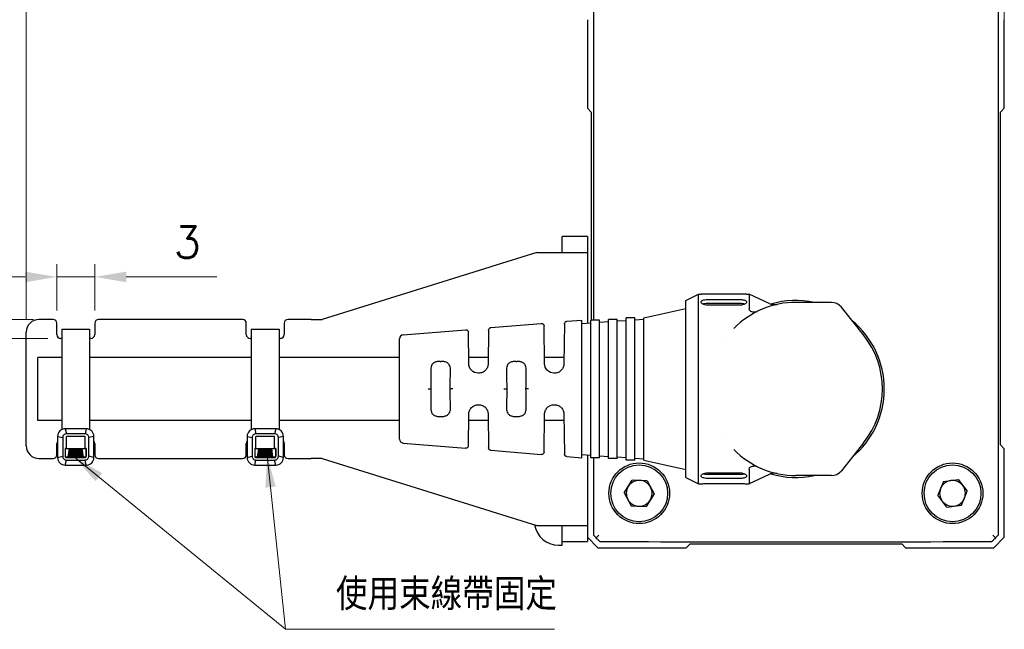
# Model space of a CAD drawing. Header units: millimetres. Extents: x 399 to 6233, y -1870 to 1602.
# Tile 604 of 656: x 5566 to 5644, y 160 to 208. Entities that reach past the tile are written whole.
import ezdxf

# ---------------------------------------------------------------- set-up
doc = ezdxf.new("R2010")
doc.units = ezdxf.units.MM
for name, color, linetype, lineweight in [('AM_0', 7, 'Continuous', 50), ('AM_5', 3, 'Continuous', 25), ('可見 (ISO)', 7, 'Continuous', 25)]:
    doc.layers.add(name, color=color, linetype=linetype, lineweight=lineweight)
doc.styles.add('尺寸標註', font='romans.shx', dxfattribs={"bigfont": 'CHINESET.SHX'})
doc.dimstyles.new('CNS1', dxfattribs={"dimtxt": 2.5, "dimasz": 2.5, "dimexe": 1, "dimexo": 1, "dimgap": 1.5, "dimtad": 1, "dimtoh": 1, "dimdec": 1, "dimdsep": 46, "dimtxsty": '尺寸標註', "dimcen": 0, "dimclrd": 2, "dimclre": 2, "dimclrt": 1, "dimadec": 0, "dimazin": 2, "dimtp": 0.1, "dimtm": 0.1, "dimtfac": 0.71, "dimtdec": 1, "dimtmove": 0, "dimatfit": 0, "dimfxl": 0, "dimlwd": 13, "dimlwe": 13, "dimarcsym": 0})
doc.dimstyles.new('CNS1$0', dxfattribs={"dimtxt": 2.5, "dimasz": 2.5, "dimexe": 1, "dimexo": 1, "dimgap": 1.5, "dimtad": 1, "dimtoh": 1, "dimdec": 1, "dimdsep": 46, "dimtxsty": '尺寸標註', "dimcen": 0, "dimclrd": 2, "dimclre": 2, "dimclrt": 1, "dimadec": 0, "dimazin": 2, "dimtp": 0.1, "dimtm": 0.1, "dimtfac": 0.71, "dimtdec": 1, "dimtmove": 0, "dimatfit": 0, "dimfxl": 0, "dimlwd": 13, "dimlwe": 13, "dimarcsym": 0})

# ---------------------------------------------------------------- blocks, each defined once
blk = doc.blocks.new('*D298')
at = {"layer": 'AM_5', "color": 2, "lineweight": 13}
for p, q in [((5566.368, 184.748), (5566.368, 275.088)), ((5643.78, 205.948), (5643.78, 275.088)), ((5641.28, 274.088), (5568.868, 274.088))]:
    blk.add_line(p, q, dxfattribs=at)
at = {"layer": 'AM_5', "color": 2, "lineweight": -2}
for points in [[(5568.868, 274.504), (5568.868, 273.671), (5566.368, 274.088)], [(5641.28, 274.504), (5641.28, 273.671), (5643.78, 274.088)]]:
    blk.add_solid(points, dxfattribs=at)
at = {"layer": 'Defpoints', "color": 0, "lineweight": -2}
for p in [(5566.368, 274.088), (5643.78, 204.948), (5566.368, 183.748)]:
    blk.add_point(p, dxfattribs=at)
at = {"layer": 'AM_5', "color": 1, "insert": (5605.074, 276.838), "char_height": 2.5, "attachment_point": 5, "style": '尺寸標註'}
blk.add_mtext('77.4', dxfattribs=at)
blk = doc.blocks.new('*D301')
at = {"layer": 'AM_5', "color": 2, "lineweight": 13}
for p, q in [((5568.782, 185.448), (5568.782, 189.109)), ((5571.782, 185.448), (5571.782, 189.109)), ((5566.282, 188.109), (5563.782, 188.109)), ((5568.782, 188.109), (5571.782, 188.109)), ((5574.282, 188.109), (5581.449, 188.109))]:
    blk.add_line(p, q, dxfattribs=at)
at = {"layer": 'AM_5', "color": 2, "lineweight": -2}
for points in [[(5566.282, 188.526), (5566.282, 187.692), (5568.782, 188.109)], [(5574.282, 188.526), (5574.282, 187.692), (5571.782, 188.109)]]:
    blk.add_solid(points, dxfattribs=at)
at = {"layer": 'Defpoints', "color": 0, "lineweight": -2}
for p in [(5571.782, 188.109), (5568.782, 184.448), (5571.782, 184.448)]:
    blk.add_point(p, dxfattribs=at)
at = {"layer": 'AM_5', "color": 1, "insert": (5579.116, 190.859), "char_height": 2.5, "attachment_point": 5, "style": '尺寸標註'}
blk.add_mtext('3', dxfattribs=at)
blk = doc.blocks.new('*D302')
at = {"layer": 'AM_5', "color": 2, "lineweight": 13}
for p, q in [((5560.042, 187.248), (5560.042, 189.748)), ((5566.925, 184.748), (5559.042, 184.748)), ((5560.042, 184.748), (5560.042, 183.248)), ((5568.082, 183.248), (5559.042, 183.248)), ((5560.042, 180.748), (5560.042, 178.248)), ((5560.042, 178.248), (5553.661, 178.248))]:
    blk.add_line(p, q, dxfattribs=at)
at = {"layer": 'AM_5', "color": 2, "lineweight": -2}
for points in [[(5559.626, 187.248), (5560.459, 187.248), (5560.042, 184.748)], [(5559.626, 180.748), (5560.459, 180.748), (5560.042, 183.248)]]:
    blk.add_solid(points, dxfattribs=at)
at = {"layer": 'Defpoints', "color": 0, "lineweight": -2}
for p in [(5567.925, 184.748), (5560.042, 183.248), (5569.082, 183.248)]:
    blk.add_point(p, dxfattribs=at)
at = {"layer": 'AM_5', "color": 1, "insert": (5556.102, 180.998), "char_height": 2.5, "attachment_point": 5, "style": '尺寸標註'}
blk.add_mtext('1.5', dxfattribs=at)

msp = doc.modelspace()

# ---------------------------------------------------------------- hatches: boundary and pattern name
h = msp.add_hatch()
h.set_pattern_fill('ANSI34', color=256, scale=0.01, angle=135)
h.set_pattern_definition([(180, (4656.97185, -1450.93749), (-1e-17, -0.1905), []), (180, (4656.9401, -1450.90574), (-1e-17, -0.1905), []), (180, (4656.90835, -1450.87399), (-1e-17, -0.1905), []), (180, (4656.8766, -1450.84224), (-1e-17, -0.1905), [])])
h.paths.add_polyline_path([(5569.776, 174.531), (5569.676, 173.86), (5570.889, 173.86), (5570.789, 174.531)])
h = msp.add_hatch()
h.set_pattern_fill('ANSI34', color=256, scale=0.01, angle=135)
h.set_pattern_definition([(180, (4671.97185, -1450.93749), (-1e-17, -0.1905), []), (180, (4671.9401, -1450.90574), (-1e-17, -0.1905), []), (180, (4671.90835, -1450.87399), (-1e-17, -0.1905), []), (180, (4671.8766, -1450.84224), (-1e-17, -0.1905), [])])
h.paths.add_polyline_path([(5584.776, 174.531), (5584.676, 173.86), (5585.889, 173.86), (5585.789, 174.531)])

# ---------------------------------------------------------------- linework, layer by layer
for p, q in [((5569.176, 183.968), (5571.38, 183.968)), ((5571.38, 183.968), (5571.38, 176.041)), ((5584.176, 183.968), (5586.38, 183.968)), ((5586.38, 183.968), (5586.38, 176.041)), ((5568.847, 175.502), (5568.847, 173.831)), ((5568.847, 175.502), (5569.247, 175.402)), ((5571.118, 176.102), (5569.447, 176.102)), ((5569.447, 176.102), (5569.547, 175.702)), ((5569.547, 174.531), (5569.547, 175.502)), ((5571.118, 176.102), (5571.018, 175.702)), ((5571.018, 174.531), (5571.018, 175.502)), ((5571.718, 175.502), (5571.318, 175.402)), ((5571.718, 173.831), (5571.718, 175.502)), ((5583.847, 175.502), (5583.847, 173.831)), ((5583.847, 175.502), (5584.247, 175.402)), ((5586.118, 176.102), (5584.447, 176.102)), ((5584.447, 176.102), (5584.547, 175.702)), ((5584.547, 174.531), (5584.547, 175.502)), ((5586.118, 176.102), (5586.018, 175.702)), ((5586.018, 174.531), (5586.018, 175.502)), ((5586.718, 175.502), (5586.318, 175.402)), ((5586.718, 173.831), (5586.718, 175.502)), ((5568.847, 173.831), (5569.247, 173.931)), ((5569.547, 174.531), (5569.447, 174.531)), ((5569.676, 173.86), (5569.776, 174.531)), ((5570.889, 173.86), (5570.789, 174.531)), ((5571.118, 174.531), (5571.018, 174.531)), ((5571.118, 174.531), (5571.118, 173.931)), ((5571.718, 173.831), (5571.318, 173.931)), ((5583.847, 173.831), (5584.247, 173.931)), ((5584.547, 174.531), (5584.447, 174.531)), ((5584.676, 173.86), (5584.776, 174.531)), ((5585.889, 173.86), (5585.789, 174.531)), ((5586.118, 174.531), (5586.018, 174.531)), ((5586.118, 174.531), (5586.118, 173.931)), ((5586.718, 173.831), (5586.318, 173.931)), ((5569.447, 173.231), (5569.547, 173.631)), ((5569.447, 173.231), (5571.118, 173.231)), ((5571.118, 173.231), (5571.018, 173.631)), ((5584.447, 173.231), (5584.547, 173.631)), ((5584.447, 173.231), (5586.118, 173.231)), ((5586.118, 173.231), (5586.018, 173.631))]:
    msp.add_line(p, q)
for points in [[(5569.176, 183.968), (5569.176, 176.037)], [(5584.176, 183.968), (5584.176, 176.037)], [(5571.018, 175.502), (5569.547, 175.502)], [(5586.018, 175.502), (5584.547, 175.502)]]:
    msp.add_lwpolyline(points)
for points in [[(5569.547, 173.631), (5571.018, 173.631, 0.414214), (5571.318, 173.931), (5571.318, 175.402, 0.414214), (5571.018, 175.702), (5569.547, 175.702, 0.414214), (5569.247, 175.402), (5569.247, 173.931, 0.414214)], [(5584.547, 173.631), (5586.018, 173.631, 0.414214), (5586.318, 173.931), (5586.318, 175.402, 0.414214), (5586.018, 175.702), (5584.547, 175.702, 0.414214), (5584.247, 175.402), (5584.247, 173.931, 0.414214)]]:
    msp.add_lwpolyline(points, format="xyb", close=True)
for points in [[(5569.447, 174.531), (5569.447, 173.931, 0.414214), (5569.547, 173.831), (5571.018, 173.831, 0.414214), (5571.118, 173.931)], [(5584.447, 174.531), (5584.447, 173.931, 0.414214), (5584.547, 173.831), (5586.018, 173.831, 0.414214), (5586.118, 173.931)]]:
    msp.add_lwpolyline(points, format="xyb")
for points in [[(5569.476, 174.531), (5571.089, 174.531), (5571.089, 173.86), (5569.476, 173.86)], [(5584.476, 174.531), (5586.089, 174.531), (5586.089, 173.86), (5584.476, 173.86)]]:
    msp.add_lwpolyline(points, close=True)
for centre, start, end in [((5569.447, 175.502), 90, 180), ((5571.118, 175.502), 0, 90), ((5584.447, 175.502), 90, 180), ((5586.118, 175.502), 0, 90), ((5569.447, 173.831), 180, 270), ((5571.118, 173.831), 270, 0), ((5584.447, 173.831), 180, 270), ((5586.118, 173.831), 270, 0)]:
    msp.add_arc(centre, 0.6, start, end)
at = {"layer": '可見 (ISO)'}
for p, q in [((5611.266, 225.262), (5611.266, 184.698)), ((5643.293, 225.262), (5643.293, 167.685)), ((5610.78, 208.448), (5610.78, 201.448)), ((5643.78, 201.448), (5643.78, 208.448)), ((5610.78, 201.448), (5611.08, 201.148)), ((5611.08, 201.148), (5611.08, 184.698)), ((5643.48, 201.148), (5643.78, 201.448)), ((5643.48, 174.821), (5643.48, 201.148)), ((5610.78, 191.298), (5608.78, 191.298)), ((5608.78, 190.298), (5608.78, 191.298)), ((5610.78, 191.298), (5610.78, 190.298)), ((5608.78, 190.051), (5608.78, 190.298)), ((5610.78, 190.298), (5610.78, 190.051)), ((5606.78, 190.051), (5603.22, 188.94)), ((5606.78, 190.051), (5610.78, 190.051)), ((5610.78, 190.051), (5610.78, 184.461)), ((5603.049, 188.887), (5589.782, 184.748)), ((5603.22, 188.94), (5603.049, 188.887)), ((5618.58, 186.248), (5619.58, 186.748)), ((5619.58, 171.748), (5619.58, 186.748)), ((5619.58, 186.748), (5619.78, 186.748)), ((5622.88, 186.732), (5620.28, 186.732)), ((5620.28, 186.319), (5622.88, 186.319)), ((5623.38, 186.748), (5623.58, 186.748)), ((5623.58, 186.748), (5623.58, 185.611)), ((5625.177, 186.009), (5623.58, 186.748)), ((5615.24, 184.873), (5618.58, 185.623)), ((5618.58, 172.248), (5618.58, 186.248)), ((5622.88, 186), (5620.28, 186)), ((5622.88, 185.882), (5620.28, 185.882)), ((5630.098, 186.098), (5627.28, 186.098)), ((5632.636, 183.518), (5630.88, 185.722)), ((5568.482, 184.748), (5567.368, 184.748)), ((5583.482, 184.748), (5572.082, 184.748)), ((5588.927, 184.748), (5587.082, 184.748)), ((5588.927, 184.748), (5589.782, 184.748)), ((5612.44, 173.748), (5612.44, 184.748)), ((5613.14, 184.748), (5612.44, 184.748)), ((5613.14, 173.748), (5613.14, 184.748)), ((5613.84, 173.623), (5613.84, 184.873)), ((5614.54, 184.873), (5613.84, 184.873)), ((5614.54, 173.623), (5614.54, 184.873)), ((5614.54, 184.724), (5615.24, 184.773)), ((5615.24, 173.623), (5615.24, 184.873)), ((5623.58, 185.013), (5623.58, 185.013)), ((5568.782, 183.548), (5568.782, 184.448)), ((5571.782, 184.448), (5571.782, 183.548)), ((5583.782, 183.548), (5583.782, 184.448)), ((5586.782, 184.448), (5586.782, 183.548)), ((5596.194, 183.521), (5601.14, 183.933)), ((5603.146, 184.1), (5607.133, 184.432)), ((5607.392, 181.238), (5607.35, 184.235)), ((5608.97, 184.403), (5608.926, 181.238)), ((5609.153, 184.6), (5610.34, 184.698)), ((5610.34, 173.798), (5610.34, 184.698)), ((5610.34, 184.431), (5611.04, 184.48)), ((5611.04, 173.798), (5611.04, 184.698)), ((5611.74, 184.698), (5611.04, 184.698)), ((5611.74, 173.798), (5611.74, 184.698)), ((5611.74, 184.529), (5612.44, 184.578)), ((5613.14, 184.627), (5613.84, 184.675)), ((5566.368, 174.748), (5566.368, 183.748)), ((5569.176, 183.248), (5569.082, 183.248)), ((5571.482, 183.248), (5571.38, 183.248)), ((5584.176, 183.248), (5584.082, 183.248)), ((5586.482, 183.248), (5586.38, 183.248)), ((5595.919, 175.274), (5595.919, 183.222)), ((5601.392, 181.238), (5601.357, 183.736)), ((5602.963, 183.903), (5602.926, 181.238)), ((5621.685, 183.043), (5621.685, 183.043)), ((5567.28, 176.748), (5567.28, 181.748)), ((5569.176, 181.748), (5567.28, 181.748)), ((5584.176, 181.748), (5571.38, 181.748)), ((5595.919, 181.748), (5586.38, 181.748)), ((5602.933, 181.748), (5601.385, 181.748)), ((5608.933, 181.748), (5607.385, 181.748)), ((5599.122, 181.431), (5599.196, 181.431)), ((5605.114, 181.431), (5605.196, 181.431)), ((5602.176, 180.498), (5602.142, 180.498)), ((5608.176, 180.498), (5608.142, 180.498)), ((5598.166, 179.248), (5598.383, 179.248)), ((5598.383, 179.248), (5598.398, 179.248)), ((5599.936, 179.248), (5599.92, 179.248)), ((5600.12, 179.248), (5599.936, 179.248)), ((5604.378, 179.248), (5604.398, 179.248)), ((5605.941, 179.248), (5605.92, 179.248)), ((5606.124, 179.248), (5605.941, 179.248)), ((5602.142, 177.998), (5602.176, 177.998)), ((5608.142, 177.998), (5608.176, 177.998)), ((5599.122, 177.066), (5599.196, 177.066)), ((5601.357, 174.76), (5601.392, 177.259)), ((5602.926, 177.259), (5602.963, 174.593)), ((5605.122, 177.066), (5605.196, 177.066)), ((5607.35, 174.262), (5607.392, 177.259)), ((5608.926, 177.259), (5608.97, 174.094)), ((5569.176, 176.748), (5567.28, 176.748)), ((5584.176, 176.748), (5571.38, 176.748)), ((5595.919, 176.748), (5586.38, 176.748)), ((5602.933, 176.748), (5601.385, 176.748)), ((5608.933, 176.748), (5607.385, 176.748)), ((5621.685, 175.454), (5621.685, 175.454)), ((5568.782, 174.048), (5568.782, 174.948)), ((5571.782, 174.948), (5571.782, 174.048)), ((5583.782, 174.048), (5583.782, 174.948)), ((5586.782, 174.948), (5586.782, 174.048)), ((5596.194, 174.975), (5601.14, 174.564)), ((5632.636, 174.979), (5630.88, 172.775)), ((5643.78, 174.521), (5643.48, 174.821)), ((5603.146, 174.397), (5607.133, 174.065)), ((5609.153, 173.897), (5610.34, 173.798)), ((5610.34, 174.066), (5611.04, 174.017)), ((5610.78, 174.035), (5610.78, 168.446)), ((5611.74, 173.798), (5611.04, 173.798)), ((5611.266, 173.798), (5611.266, 167.685)), ((5611.74, 173.968), (5612.44, 173.919)), ((5613.14, 173.87), (5613.84, 173.821)), ((5643.78, 167.521), (5643.78, 174.521)), ((5567.368, 173.748), (5568.482, 173.748)), ((5572.082, 173.748), (5583.482, 173.748)), ((5587.082, 173.748), (5588.927, 173.748)), ((5589.782, 173.748), (5588.927, 173.748)), ((5589.782, 173.748), (5603.049, 169.61)), ((5613.14, 173.748), (5612.44, 173.748)), ((5614.54, 173.623), (5613.84, 173.623)), ((5614.54, 173.772), (5615.24, 173.723)), ((5615.24, 173.623), (5618.58, 172.873)), ((5623.58, 173.484), (5623.58, 173.484)), ((5618.58, 172.248), (5619.58, 171.748)), ((5620.28, 172.615), (5622.88, 172.615)), ((5622.88, 172.496), (5620.28, 172.496)), ((5623.58, 172.886), (5623.58, 171.748)), ((5625.177, 172.488), (5623.58, 171.748)), ((5630.098, 172.398), (5627.28, 172.398)), ((5613.7, 171.047), (5614.332, 172.044)), ((5615.511, 171.996), (5614.332, 172.044)), ((5615.511, 171.996), (5616.059, 170.95)), ((5619.58, 171.748), (5619.78, 171.748)), ((5622.88, 172.177), (5620.28, 172.177)), ((5620.28, 171.765), (5622.88, 171.765)), ((5623.38, 171.748), (5623.58, 171.748)), ((5638.958, 171.933), (5638.509, 170.841)), ((5638.958, 171.933), (5640.128, 172.091)), ((5640.128, 172.091), (5640.85, 171.156)), ((5613.7, 171.047), (5614.248, 170.001)), ((5616.059, 170.95), (5615.428, 169.953)), ((5639.231, 169.906), (5638.509, 170.841)), ((5640.401, 170.064), (5640.85, 171.156)), ((5614.248, 170.001), (5615.428, 169.953)), ((5639.231, 169.906), (5640.401, 170.064)), ((5603.049, 169.61), (5603.22, 169.556)), ((5603.22, 169.556), (5606.78, 168.446)), ((5606.78, 168.446), (5610.78, 168.446)), ((5608.78, 168.198), (5608.78, 168.446)), ((5610.78, 168.446), (5610.78, 168.198)), ((5608.78, 167.198), (5608.78, 168.198)), ((5610.78, 168.198), (5610.78, 167.198)), ((5608.48, 166.898), (5608.78, 166.898)), ((5608.78, 167.198), (5610.78, 167.198)), ((5608.78, 166.898), (5608.78, 167.198)), ((5610.78, 167.521), (5611.602, 166.698)), ((5618.602, 166.698), (5618.902, 166.998)), ((5618.902, 166.998), (5635.657, 166.998)), ((5635.657, 166.998), (5635.957, 166.698)), ((5642.957, 166.698), (5643.78, 167.521)), ((5611.602, 166.698), (5618.602, 166.698)), ((5635.957, 166.698), (5642.957, 166.698))]:
    msp.add_line(p, q, dxfattribs=at)
for centre, radius in [((5614.88, 170.998), 2.4), ((5614.88, 170.998), 2.25), ((5639.68, 170.998), 2.4), ((5639.68, 170.998), 2.25)]:
    msp.add_circle(centre, radius, dxfattribs=at)
for centre, radius, start, end in [((5627.28, 179.248), 6.85, 90, 135.75438), ((5627.28, 179.248), 7, 78.11736, 106.44361), ((5630.098, 185.098), 1, 38.55495, 90), ((5567.368, 183.748), 1, 90, 180), ((5568.482, 184.448), 0.3, 0, 90), ((5572.082, 184.448), 0.3, 90, 180), ((5583.482, 184.448), 0.3, 0, 90), ((5587.082, 184.448), 0.3, 90, 180), ((5627.28, 179.248), 7, 309.56242, 50.43758), ((5569.082, 183.548), 0.3, 180, 270), ((5571.482, 183.548), 0.3, 270, 0), ((5584.082, 183.548), 0.3, 180, 270), ((5586.482, 183.548), 0.3, 270, 0), ((5596.219, 183.222), 0.3, 94.7568, 180), ((5627.28, 179.248), 6.85, 321.44505, 38.55495), ((5567.368, 174.748), 1, 180, 270), ((5569.082, 174.948), 0.3, 141.69302, 180), ((5571.482, 174.948), 0.3, 0, 38.30698), ((5584.082, 174.948), 0.3, 141.69302, 180), ((5586.482, 174.948), 0.3, 0, 38.30698), ((5596.219, 175.274), 0.3, 180, 265.2432), ((5568.482, 174.048), 0.3, 270, 0), ((5572.082, 174.048), 0.3, 180, 270), ((5583.482, 174.048), 0.3, 270, 0), ((5587.082, 174.048), 0.3, 180, 270), ((5627.28, 179.248), 6.85, 224.24562, 270), ((5627.28, 179.248), 7, 253.55747, 281.88264), ((5630.098, 173.398), 1, 270, 321.44505), ((5614.88, 170.998), 1.022, 147.65292, 207.65292), ((5614.88, 170.998), 1.022, 87.65292, 147.65292), ((5614.88, 170.998), 1.022, 27.65292, 87.65292), ((5614.88, 170.998), 1.022, 327.65292, 27.65292), ((5639.68, 170.998), 1.022, 97.67894, 157.67894), ((5639.68, 170.998), 1.022, 37.67894, 97.67894), ((5639.68, 170.998), 1.022, 337.67894, 37.67894), ((5639.68, 170.998), 1.022, 157.67894, 217.67894), ((5614.88, 170.998), 1.022, 207.65292, 267.65292), ((5614.88, 170.998), 1.022, 267.65292, 327.65292), ((5639.68, 170.998), 1.022, 217.67894, 277.67894), ((5639.68, 170.998), 1.022, 277.67894, 337.67894), ((5608.48, 168.798), 1.9, 188.99652, 270)]:
    msp.add_arc(centre, radius, start, end, dxfattribs=at)
for centre, major_axis, ratio, start_param, end_param in [((5598.42, 179.249), (-0.035, 2.5), 0.008726, 0.908801, 1.570811), ((5599.898, 179.249), (-0.035, -2.5), 0.008726, 1.570782, 2.232791), ((5604.42, 179.248), (-0.044, 2.5), 0.008724, 0.908629, 1.570644), ((5605.898, 179.249), (-0.035, -2.5), 0.008726, 1.570782, 2.232791), ((5598.42, 179.248), (0.035, 2.5), 0.008726, 1.570782, 2.232791), ((5599.898, 179.248), (0.035, -2.5), 0.008726, 0.908801, 1.570811), ((5604.42, 179.248), (0.035, 2.5), 0.008726, 1.570782, 2.232791), ((5605.898, 179.248), (0.035, -2.5), 0.008726, 0.908801, 1.570811), ((5611.766, 167.185), (-0.5, 0.5), 0.017447, 0.017461, 0.959029), ((5642.794, 167.684), (-0.496, 0.493), 0.08652, 4.168668, 4.628717), ((5642.793, 167.185), (-0.5, -0.5), 0.017447, 2.182564, 3.124131), ((5625.398, 168.368), (-79.219, 0.029), 0.015218, 1.397872, 1.594559), ((5629.161, 168.368), (-79.219, -0.029), 0.015218, 1.547033, 1.743721)]:
    msp.add_ellipse(centre, major_axis=major_axis, ratio=ratio, start_param=start_param, end_param=end_param, dxfattribs=at)
for points, knots in [([(5620.28, 186.732), (5620.217, 186.732), (5620.15, 186.733), (5620.027, 186.736), (5619.97, 186.738), (5619.882, 186.742), (5619.843, 186.744), (5619.792, 186.747), (5619.78, 186.748), (5619.78, 186.748)], [0, 0, 0, 0, 0.01884034, 0.01884034, 0.03768067, 0.03768067, 0.05652099, 0.05652099, 0.07536132, 0.07536132, 0.07536132, 0.07536132]), ([(5620.28, 185.882), (5620.215, 185.882), (5620.147, 185.889), (5620.024, 185.916), (5619.969, 185.935), (5619.881, 185.979), (5619.842, 186.007), (5619.792, 186.065), (5619.78, 186.095), (5619.78, 186.149), (5619.791, 186.177), (5619.842, 186.227), (5619.88, 186.249), (5619.969, 186.282), (5620.025, 186.296), (5620.148, 186.315), (5620.216, 186.319), (5620.28, 186.319)], [0, 0, 0, 0, 0.0193382, 0.0193382, 0.0386763, 0.0386763, 0.0590611, 0.0590611, 0.0794458, 0.0794458, 0.0994875, 0.0994875, 0.1195292, 0.1195292, 0.1386287, 0.1386287, 0.1577282, 0.1577282, 0.1577282, 0.1577282]), ([(5623.38, 186.748), (5623.38, 186.748), (5623.367, 186.747), (5623.316, 186.744), (5623.277, 186.742), (5623.189, 186.738), (5623.133, 186.736), (5623.009, 186.733), (5622.942, 186.732), (5622.88, 186.732)], [0.22608395, 0.22608395, 0.22608395, 0.22608395, 0.24492428, 0.24492428, 0.2637646, 0.2637646, 0.28260494, 0.28260494, 0.30144527, 0.30144527, 0.30144527, 0.30144527]), ([(5622.88, 186.319), (5622.942, 186.319), (5623.008, 186.315), (5623.13, 186.297), (5623.185, 186.284), (5623.275, 186.251), (5623.315, 186.228), (5623.367, 186.178), (5623.38, 186.149), (5623.38, 186.094), (5623.367, 186.063), (5623.314, 186.004), (5623.273, 185.976), (5623.183, 185.933), (5623.129, 185.914), (5623.008, 185.888), (5622.942, 185.882), (5622.88, 185.882)], [0.1577208, 0.1577208, 0.1577208, 0.1577208, 0.1764547, 0.1764547, 0.1951885, 0.1951885, 0.2155952, 0.2155952, 0.2360018, 0.2360018, 0.2569247, 0.2569247, 0.2778476, 0.2778476, 0.2966445, 0.2966445, 0.3154415, 0.3154415, 0.3154415, 0.3154415]), ([(5620.28, 186), (5620.216, 186), (5620.148, 185.996), (5620.032, 185.977), (5619.982, 185.965), (5619.941, 185.95)], [0.1584276, 0.1584276, 0.1584276, 0.1584276, 0.17755272, 0.17755272, 0.19460532, 0.19460532, 0.19460532, 0.19460532]), ([(5623.219, 185.95), (5623.177, 185.965), (5623.125, 185.978), (5623.008, 185.996), (5622.942, 186), (5622.88, 186)], [0.12226327, 0.12226327, 0.12226327, 0.12226327, 0.1397031, 0.1397031, 0.1584276, 0.1584276, 0.1584276, 0.1584276]), ([(5623.7, 185.413), (5623.676, 185.424), (5623.657, 185.438), (5623.624, 185.47), (5623.611, 185.488), (5623.585, 185.54), (5623.58, 185.576), (5623.58, 185.611)], [0.0000014, 0.0000014, 0.0000014, 0.0000014, 0.00932853, 0.00932853, 0.01959272, 0.01959272, 0.03886697, 0.03886697, 0.03886697, 0.03886697]), ([(5625.177, 186.009), (5625.275, 185.963), (5625.382, 185.934), (5625.543, 185.916), (5625.597, 185.915), (5625.677, 185.919), (5625.705, 185.921), (5625.741, 185.926), (5625.751, 185.928), (5625.769, 185.931), (5625.777, 185.932), (5625.786, 185.934), (5625.788, 185.934), (5625.791, 185.935), (5625.792, 185.935), (5625.794, 185.936), (5625.795, 185.936), (5625.797, 185.936), (5625.798, 185.936), (5625.801, 185.937), (5625.802, 185.937), (5625.803, 185.937), (5625.803, 185.937), (5625.803, 185.937)], [0, 0, 0, 0, 0.03238533, 0.03238533, 0.04848247, 0.04848247, 0.05661557, 0.05661557, 0.05966355, 0.05966355, 0.0619518, 0.0619518, 0.06256632, 0.06256632, 0.06296769, 0.06296769, 0.06337119, 0.06337119, 0.06377452, 0.06377452, 0.06541605, 0.06541605, 0.06641006, 0.06641006, 0.06641006, 0.06641006]), ([(5625.805, 185.938), (5625.805, 185.938), (5625.804, 185.938), (5625.8, 185.937), (5625.791, 185.935), (5625.778, 185.932)], [0.07469518, 0.07469518, 0.07469518, 0.07469518, 0.08620476, 0.08620476, 0.12610555, 0.12610555, 0.12610555, 0.12610555]), ([(5623.7, 185.413), (5623.795, 185.366), (5623.892, 185.34), (5624.066, 185.333), (5624.143, 185.346), (5624.223, 185.379), (5624.233, 185.384), (5624.243, 185.389)], [0.00000157, 0.00000157, 0.00000157, 0.00000157, 0.03773377, 0.03773377, 0.07068367, 0.07068367, 0.07542641, 0.07542641, 0.07542641, 0.07542641]), ([(5601.14, 183.933), (5601.162, 183.935), (5601.184, 183.933), (5601.225, 183.923), (5601.246, 183.914), (5601.282, 183.891), (5601.299, 183.876), (5601.326, 183.842), (5601.337, 183.823), (5601.349, 183.792), (5601.352, 183.781), (5601.356, 183.759), (5601.357, 183.748), (5601.357, 183.736)], [0, 0, 0, 0, 0.00641429, 0.00641429, 0.01291848, 0.01291848, 0.01941944, 0.01941944, 0.02592052, 0.02592052, 0.02924848, 0.02924848, 0.0326743, 0.0326743, 0.0326743, 0.0326743]), ([(5602.963, 183.903), (5602.963, 183.911), (5602.963, 183.918), (5602.965, 183.932), (5602.966, 183.939), (5602.971, 183.96), (5602.976, 183.973), (5602.993, 184.01), (5603.01, 184.032), (5603.049, 184.067), (5603.073, 184.081), (5603.114, 184.095), (5603.13, 184.098), (5603.146, 184.1)], [0, 0, 0, 0, 0.00218749, 0.00218749, 0.00434895, 0.00434895, 0.00849636, 0.00849636, 0.01646228, 0.01646228, 0.0244282, 0.0244282, 0.02934688, 0.02934688, 0.02934688, 0.02934688]), ([(5607.133, 184.432), (5607.155, 184.433), (5607.177, 184.432), (5607.218, 184.421), (5607.239, 184.413), (5607.276, 184.389), (5607.292, 184.375), (5607.319, 184.341), (5607.33, 184.322), (5607.342, 184.291), (5607.345, 184.28), (5607.349, 184.258), (5607.35, 184.246), (5607.35, 184.235)], [0, 0, 0, 0, 0.00641429, 0.00641429, 0.01291848, 0.01291848, 0.01941944, 0.01941944, 0.02592052, 0.02592052, 0.02924847, 0.02924847, 0.03267429, 0.03267429, 0.03267429, 0.03267429]), ([(5608.97, 184.403), (5608.97, 184.41), (5608.97, 184.418), (5608.972, 184.432), (5608.973, 184.439), (5608.978, 184.46), (5608.983, 184.473), (5609, 184.509), (5609.017, 184.532), (5609.056, 184.567), (5609.08, 184.581), (5609.121, 184.595), (5609.137, 184.598), (5609.153, 184.6)], [0, 0, 0, 0, 0.00218749, 0.00218749, 0.00434895, 0.00434895, 0.00849635, 0.00849635, 0.01646228, 0.01646228, 0.0244282, 0.0244282, 0.02934688, 0.02934688, 0.02934688, 0.02934688]), ([(5599.122, 181.431), (5599.031, 181.431), (5598.935, 181.421), (5598.761, 181.38), (5598.682, 181.348), (5598.562, 181.272), (5598.506, 181.217), (5598.406, 181.063), (5598.38, 180.92), (5598.381, 180.785)], [0.579635, 0.579635, 0.579635, 0.579635, 0.6069053, 0.6069053, 0.6341755, 0.6341755, 0.6611574, 0.6611574, 0.7119661, 0.7119661, 0.7119661, 0.7119661]), ([(5599.936, 180.785), (5599.937, 180.919), (5599.911, 181.063), (5599.812, 181.217), (5599.756, 181.272), (5599.636, 181.348), (5599.557, 181.38), (5599.383, 181.421), (5599.287, 181.431), (5599.196, 181.431)], [0.4472991, 0.4472991, 0.4472991, 0.4472991, 0.4980511, 0.4980511, 0.5249922, 0.5249922, 0.5523136, 0.5523136, 0.579635, 0.579635, 0.579635, 0.579635]), ([(5602.142, 180.498), (5601.935, 180.498), (5601.74, 180.585), (5601.466, 180.868), (5601.394, 181.055), (5601.392, 181.238)], [0, 0, 0, 0, 0.5, 0.5, 1, 1, 1, 1]), ([(5602.926, 181.238), (5602.924, 181.148), (5602.906, 181.054), (5602.871, 180.966), (5602.835, 180.878), (5602.781, 180.794), (5602.712, 180.724), (5602.643, 180.654), (5602.559, 180.596), (5602.467, 180.557), (5602.375, 180.519), (5602.275, 180.498), (5602.176, 180.498)], [0, 0, 0, 0, 0.25, 0.25, 0.25, 0.5, 0.5, 0.5, 0.75, 0.75, 0.75, 1, 1, 1, 1]), ([(5605.114, 181.431), (5605.023, 181.431), (5604.927, 181.421), (5604.753, 181.38), (5604.675, 181.348), (5604.555, 181.272), (5604.499, 181.217), (5604.4, 181.063), (5604.374, 180.92), (5604.376, 180.785)], [0.5796584, 0.5796584, 0.5796584, 0.5796584, 0.6069081, 0.6069081, 0.6341577, 0.6341577, 0.6611202, 0.6611202, 0.7119119, 0.7119119, 0.7119119, 0.7119119]), ([(5605.936, 180.785), (5605.937, 180.919), (5605.911, 181.063), (5605.812, 181.217), (5605.756, 181.272), (5605.636, 181.348), (5605.557, 181.38), (5605.383, 181.421), (5605.287, 181.431), (5605.196, 181.431)], [0.4472991, 0.4472991, 0.4472991, 0.4472991, 0.4980511, 0.4980511, 0.5249922, 0.5249922, 0.5523136, 0.5523136, 0.579635, 0.579635, 0.579635, 0.579635]), ([(5608.142, 180.498), (5607.937, 180.498), (5607.743, 180.584), (5607.469, 180.864), (5607.394, 181.053), (5607.392, 181.238)], [0, 0, 0, 0, 0.5, 0.5, 1, 1, 1, 1]), ([(5608.926, 181.238), (5608.924, 181.146), (5608.906, 181.052), (5608.869, 180.964), (5608.833, 180.875), (5608.779, 180.792), (5608.71, 180.722), (5608.641, 180.652), (5608.557, 180.595), (5608.466, 180.557), (5608.374, 180.518), (5608.274, 180.498), (5608.176, 180.498)], [0, 0, 0, 0, 0.25, 0.25, 0.25, 0.5, 0.5, 0.5, 0.75, 0.75, 0.75, 1, 1, 1, 1]), ([(5604.162, 179.248), (5604.163, 179.248), (5604.175, 179.248), (5604.201, 179.248), (5604.211, 179.248), (5604.242, 179.248), (5604.262, 179.248), (5604.303, 179.248), (5604.323, 179.248), (5604.352, 179.248), (5604.362, 179.248), (5604.375, 179.248), (5604.378, 179.248), (5604.378, 179.248)], [0, 0, 0, 0, 0.000291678, 0.000291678, 0.000475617, 0.000475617, 0.000865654, 0.000865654, 0.001338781, 0.001338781, 0.001736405, 0.001736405, 0.002102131, 0.002102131, 0.002102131, 0.002102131]), ([(5598.381, 177.712), (5598.38, 177.577), (5598.406, 177.434), (5598.506, 177.28), (5598.562, 177.224), (5598.682, 177.148), (5598.761, 177.117), (5598.935, 177.076), (5599.031, 177.066), (5599.122, 177.066)], [1.026939, 1.026939, 1.026939, 1.026939, 1.0777476, 1.0777476, 1.1047295, 1.1047295, 1.1319998, 1.1319998, 1.15927, 1.15927, 1.15927, 1.15927]), ([(5599.196, 177.066), (5599.287, 177.066), (5599.383, 177.076), (5599.557, 177.117), (5599.636, 177.149), (5599.756, 177.225), (5599.812, 177.28), (5599.911, 177.434), (5599.937, 177.577), (5599.936, 177.712)], [0, 0, 0, 0, 0.0273214, 0.0273214, 0.0546428, 0.0546428, 0.0815839, 0.0815839, 0.1323359, 0.1323359, 0.1323359, 0.1323359]), ([(5601.392, 177.259), (5601.393, 177.35), (5601.412, 177.444), (5601.447, 177.531), (5601.482, 177.618), (5601.536, 177.701), (5601.604, 177.771), (5601.672, 177.841), (5601.755, 177.899), (5601.847, 177.938), (5601.939, 177.977), (5602.041, 177.998), (5602.142, 177.998)], [0, 0, 0, 0, 0.25, 0.25, 0.25, 0.5, 0.5, 0.5, 0.75, 0.75, 0.75, 1, 1, 1, 1]), ([(5602.176, 177.998), (5602.276, 177.998), (5602.376, 177.978), (5602.468, 177.939), (5602.559, 177.9), (5602.644, 177.843), (5602.712, 177.772), (5602.781, 177.702), (5602.835, 177.619), (5602.871, 177.53), (5602.907, 177.442), (5602.924, 177.349), (5602.926, 177.259)], [0, 0, 0, 0, 0.25, 0.25, 0.25, 0.5, 0.5, 0.5, 0.75, 0.75, 0.75, 1, 1, 1, 1]), ([(5604.381, 177.712), (5604.38, 177.577), (5604.406, 177.434), (5604.506, 177.28), (5604.562, 177.224), (5604.682, 177.148), (5604.761, 177.117), (5604.935, 177.076), (5605.031, 177.066), (5605.122, 177.066)], [1.026939, 1.026939, 1.026939, 1.026939, 1.0777476, 1.0777476, 1.1047295, 1.1047295, 1.1319998, 1.1319998, 1.15927, 1.15927, 1.15927, 1.15927]), ([(5605.196, 177.066), (5605.287, 177.066), (5605.383, 177.076), (5605.557, 177.117), (5605.636, 177.149), (5605.756, 177.225), (5605.812, 177.28), (5605.911, 177.434), (5605.937, 177.577), (5605.936, 177.712)], [0, 0, 0, 0, 0.0273214, 0.0273214, 0.0546428, 0.0546428, 0.0815839, 0.0815839, 0.1323359, 0.1323359, 0.1323359, 0.1323359]), ([(5607.392, 177.259), (5607.393, 177.352), (5607.412, 177.446), (5607.448, 177.534), (5607.484, 177.621), (5607.538, 177.704), (5607.606, 177.773), (5607.674, 177.843), (5607.758, 177.9), (5607.849, 177.939), (5607.941, 177.978), (5608.041, 177.998), (5608.142, 177.998)], [0, 0, 0, 0, 0.25, 0.25, 0.25, 0.5, 0.5, 0.5, 0.75, 0.75, 0.75, 1, 1, 1, 1]), ([(5608.176, 177.998), (5608.275, 177.998), (5608.375, 177.978), (5608.466, 177.94), (5608.557, 177.901), (5608.641, 177.844), (5608.71, 177.774), (5608.779, 177.704), (5608.833, 177.621), (5608.87, 177.533), (5608.906, 177.444), (5608.924, 177.35), (5608.926, 177.259)], [0, 0, 0, 0, 0.25, 0.25, 0.25, 0.5, 0.5, 0.5, 0.75, 0.75, 0.75, 1, 1, 1, 1]), ([(5601.357, 174.76), (5601.357, 174.748), (5601.355, 174.735), (5601.347, 174.697), (5601.337, 174.671), (5601.306, 174.628), (5601.286, 174.608), (5601.242, 174.58), (5601.216, 174.57), (5601.173, 174.563), (5601.157, 174.562), (5601.14, 174.564)], [0, 0, 0, 0, 0.00380158, 0.00380158, 0.0117675, 0.0117675, 0.01973343, 0.01973343, 0.02769935, 0.02769935, 0.03261803, 0.03261803, 0.03261803, 0.03261803]), ([(5603.146, 174.397), (5603.125, 174.399), (5603.104, 174.404), (5603.064, 174.421), (5603.045, 174.433), (5603.013, 174.462), (5602.999, 174.479), (5602.978, 174.517), (5602.97, 174.538), (5602.964, 174.571), (5602.963, 174.582), (5602.963, 174.593)], [0, 0, 0, 0, 0.00642235, 0.00642235, 0.01292625, 0.01292625, 0.01942722, 0.01942722, 0.0259283, 0.0259283, 0.02935716, 0.02935716, 0.02935716, 0.02935716]), ([(5607.35, 174.262), (5607.35, 174.249), (5607.348, 174.236), (5607.34, 174.198), (5607.33, 174.172), (5607.299, 174.129), (5607.279, 174.11), (5607.235, 174.081), (5607.209, 174.071), (5607.166, 174.064), (5607.15, 174.064), (5607.133, 174.065)], [0, 0, 0, 0, 0.00380156, 0.00380156, 0.01176748, 0.01176748, 0.01973341, 0.01973341, 0.02769933, 0.02769933, 0.03261801, 0.03261801, 0.03261801, 0.03261801]), ([(5609.153, 173.897), (5609.132, 173.899), (5609.111, 173.904), (5609.071, 173.921), (5609.052, 173.933), (5609.02, 173.962), (5609.006, 173.979), (5608.985, 174.017), (5608.977, 174.038), (5608.971, 174.071), (5608.97, 174.082), (5608.97, 174.094)], [0, 0, 0, 0, 0.00642235, 0.00642235, 0.01292625, 0.01292625, 0.01942722, 0.01942722, 0.0259283, 0.0259283, 0.02935712, 0.02935712, 0.02935712, 0.02935712]), ([(5623.58, 172.886), (5623.58, 172.92), (5623.585, 172.957), (5623.611, 173.009), (5623.624, 173.027), (5623.657, 173.059), (5623.676, 173.072), (5623.7, 173.084)], [0.00000383, 0.00000383, 0.00000383, 0.00000383, 0.01927049, 0.01927049, 0.02954099, 0.02954099, 0.03887308, 0.03887308, 0.03887308, 0.03887308]), ([(5623.7, 173.084), (5623.795, 173.131), (5623.892, 173.156), (5624.066, 173.164), (5624.143, 173.151), (5624.223, 173.118), (5624.233, 173.113), (5624.243, 173.108)], [-0.07067013, -0.07067013, -0.07067013, -0.07067013, -0.03295236, -0.03295236, 0, 0, 0.00471986, 0.00471986, 0.00471986, 0.00471986]), ([(5620.28, 172.177), (5620.216, 172.177), (5620.148, 172.182), (5620.025, 172.2), (5619.969, 172.214), (5619.88, 172.248), (5619.842, 172.27), (5619.791, 172.32), (5619.78, 172.348), (5619.78, 172.402), (5619.792, 172.432), (5619.842, 172.49), (5619.881, 172.517), (5619.969, 172.561), (5620.024, 172.581), (5620.147, 172.608), (5620.215, 172.615), (5620.28, 172.615)], [0, 0, 0, 0, 0.0190995, 0.0190995, 0.038199, 0.038199, 0.0582407, 0.0582407, 0.0782824, 0.0782824, 0.0986672, 0.0986672, 0.1190519, 0.1190519, 0.1383901, 0.1383901, 0.1577282, 0.1577282, 0.1577282, 0.1577282]), ([(5619.941, 172.547), (5619.982, 172.532), (5620.032, 172.519), (5620.148, 172.501), (5620.216, 172.496), (5620.28, 172.496)], [0.28068661, 0.28068661, 0.28068661, 0.28068661, 0.29773921, 0.29773921, 0.31686433, 0.31686433, 0.31686433, 0.31686433]), ([(5622.88, 172.615), (5622.942, 172.615), (5623.008, 172.608), (5623.129, 172.583), (5623.183, 172.564), (5623.273, 172.521), (5623.314, 172.492), (5623.367, 172.433), (5623.38, 172.402), (5623.38, 172.347), (5623.367, 172.319), (5623.315, 172.269), (5623.275, 172.246), (5623.185, 172.213), (5623.13, 172.2), (5623.008, 172.182), (5622.942, 172.177), (5622.88, 172.177)], [0.1577208, 0.1577208, 0.1577208, 0.1577208, 0.1765177, 0.1765177, 0.1953147, 0.1953147, 0.2162376, 0.2162376, 0.2371605, 0.2371605, 0.2575671, 0.2575671, 0.2779737, 0.2779737, 0.2967076, 0.2967076, 0.3154415, 0.3154415, 0.3154415, 0.3154415]), ([(5622.88, 172.496), (5622.942, 172.496), (5623.008, 172.501), (5623.125, 172.519), (5623.177, 172.532), (5623.219, 172.547)], [0, 0, 0, 0, 0.0187245, 0.0187245, 0.03616433, 0.03616433, 0.03616433, 0.03616433]), ([(5625.803, 172.559), (5625.803, 172.559), (5625.803, 172.559), (5625.803, 172.559), (5625.804, 172.559), (5625.804, 172.559), (5625.804, 172.559), (5625.805, 172.559), (5625.806, 172.559), (5625.807, 172.558), (5625.808, 172.558), (5625.809, 172.558), (5625.81, 172.558), (5625.81, 172.558), (5625.81, 172.558), (5625.809, 172.558), (5625.809, 172.558), (5625.808, 172.558), (5625.807, 172.558), (5625.806, 172.559), (5625.806, 172.559), (5625.806, 172.559), (5625.805, 172.559), (5625.803, 172.559), (5625.802, 172.56), (5625.794, 172.561), (5625.787, 172.562), (5625.771, 172.566), (5625.76, 172.567), (5625.73, 172.572), (5625.709, 172.575), (5625.647, 172.58), (5625.606, 172.581), (5625.432, 172.576), (5625.298, 172.544), (5625.177, 172.488)], [0, 0, 0, 0, 0.00029297, 0.00029297, 0.00126953, 0.00126953, 0.00322266, 0.00322266, 0.00712894, 0.00712894, 0.01494165, 0.01494165, 0.02553905, 0.02553905, 0.03058906, 0.03058906, 0.0315818, 0.0315818, 0.03182986, 0.03182986, 0.03195268, 0.03195268, 0.03207529, 0.03207529, 0.0325675, 0.0325675, 0.03452174, 0.03452174, 0.03765612, 0.03765612, 0.04390446, 0.04390446, 0.05622619, 0.05622619, 0.09605581, 0.09605581, 0.09605581, 0.09605581]), ([(5619.78, 171.748), (5619.78, 171.748), (5619.792, 171.749), (5619.843, 171.752), (5619.882, 171.755), (5619.97, 171.759), (5620.027, 171.761), (5620.15, 171.764), (5620.217, 171.765), (5620.28, 171.765)], [0.07536132, 0.07536132, 0.07536132, 0.07536132, 0.09420164, 0.09420164, 0.11304196, 0.11304196, 0.1318823, 0.1318823, 0.15072264, 0.15072264, 0.15072264, 0.15072264]), ([(5622.88, 171.765), (5622.942, 171.765), (5623.009, 171.764), (5623.133, 171.761), (5623.189, 171.759), (5623.277, 171.755), (5623.316, 171.752), (5623.367, 171.749), (5623.38, 171.748), (5623.38, 171.748)], [0.15072264, 0.15072264, 0.15072264, 0.15072264, 0.16956297, 0.16956297, 0.18840331, 0.18840331, 0.20724363, 0.20724363, 0.22608395, 0.22608395, 0.22608395, 0.22608395]), ([(5611.472, 167.465), (5611.504, 167.5), (5611.537, 167.536), (5611.598, 167.6), (5611.625, 167.628), (5611.662, 167.665), (5611.671, 167.675), (5611.681, 167.685)], [-0.02749976, -0.02749976, -0.02749976, -0.02749976, -0.0118446, -0.0118446, 0, 0, 0.00422445, 0.00422445, 0.00422445, 0.00422445]), ([(5611.767, 167.185), (5611.766, 167.185), (5611.764, 167.186), (5611.755, 167.193), (5611.749, 167.199), (5611.724, 167.221), (5611.7, 167.244), (5611.644, 167.297), (5611.614, 167.326), (5611.547, 167.392), (5611.51, 167.428), (5611.472, 167.465)], [0.00000013, 0.00000013, 0.00000013, 0.00000013, 0.00755658, 0.00755658, 0.01551346, 0.01551346, 0.03152563, 0.03152563, 0.04651129, 0.04651129, 0.06269655, 0.06269655, 0.06269655, 0.06269655]), ([(5643.087, 167.465), (5643.049, 167.428), (5643.012, 167.392), (5642.945, 167.326), (5642.915, 167.297), (5642.859, 167.244), (5642.835, 167.221), (5642.81, 167.199), (5642.804, 167.193), (5642.795, 167.186), (5642.793, 167.185), (5642.792, 167.185)], [0.000001, 0.000001, 0.000001, 0.000001, 0.01628047, 0.01628047, 0.03135216, 0.03135216, 0.04744189, 0.04744189, 0.05543057, 0.05543057, 0.06301774, 0.06301774, 0.06301774, 0.06301774])]:
    msp.add_open_spline(points, degree=3, knots=knots, dxfattribs=at)
msp.add_open_spline([(5623.986, 173.16), (5623.987, 173.16), (5623.987, 173.16), (5623.987, 173.16)], degree=3, dxfattribs=at)

# ---------------------------------------------------------------- texts
at = {"layer": 'AM_0', "color": 1, "insert": (5590.874, 161.744), "char_height": 2.5, "attachment_point": 7, "style": '尺寸標註'}
msp.add_mtext('使用束線帶固定', dxfattribs=at)

# ---------------------------------------------------------------- dimensions: what is measured, and where the dimension line sits
at = {"layer": 'AM_5'}
dim = msp.add_linear_dim(base=(5566.368, 274.088), p1=(5643.78, 204.948), p2=(5566.368, 183.748), dimstyle='CNS1$0', dxfattribs=at)
dim.commit()
dim.dimension.update_dxf_attribs({"geometry": '*D298', "text_midpoint": (5605.074, 276.838)})
dim = msp.add_linear_dim(base=(5571.782, 188.109), p1=(5568.782, 184.448), p2=(5571.782, 184.448), dimstyle='CNS1$0', override={"dimpost": ''}, dxfattribs=at)
dim.commit()
dim.dimension.update_dxf_attribs({"geometry": '*D301', "text_midpoint": (5579.116, 190.859)})
dim = msp.add_linear_dim(base=(5560.042, 183.248), p1=(5567.925, 184.748), p2=(5569.082, 183.248), angle=90, dimstyle='CNS1$0', dxfattribs=at)
dim.commit()
dim.dimension.update_dxf_attribs({"geometry": '*D302', "text_midpoint": (5556.102, 180.998)})

# ---------------------------------------------------------------- leaders
at = {"layer": 'AM_0', "annotation_type": 0, "has_hookline": 1, "hookline_direction": 0, "text_width": 17.292}
msp.add_leader([(5570.169, 173.855), (5586.874, 160.244), (5589.374, 160.244)], dimstyle='CNS1', dxfattribs=at)
at = {"layer": 'AM_0'}
msp.add_leader([(5585.439, 173.976), (5586.874, 160.244)], dimstyle='CNS1', override={"dimgap": 1.5, "dimtad": 0}, dxfattribs=at)

doc.saveas('drawing.dxf')
